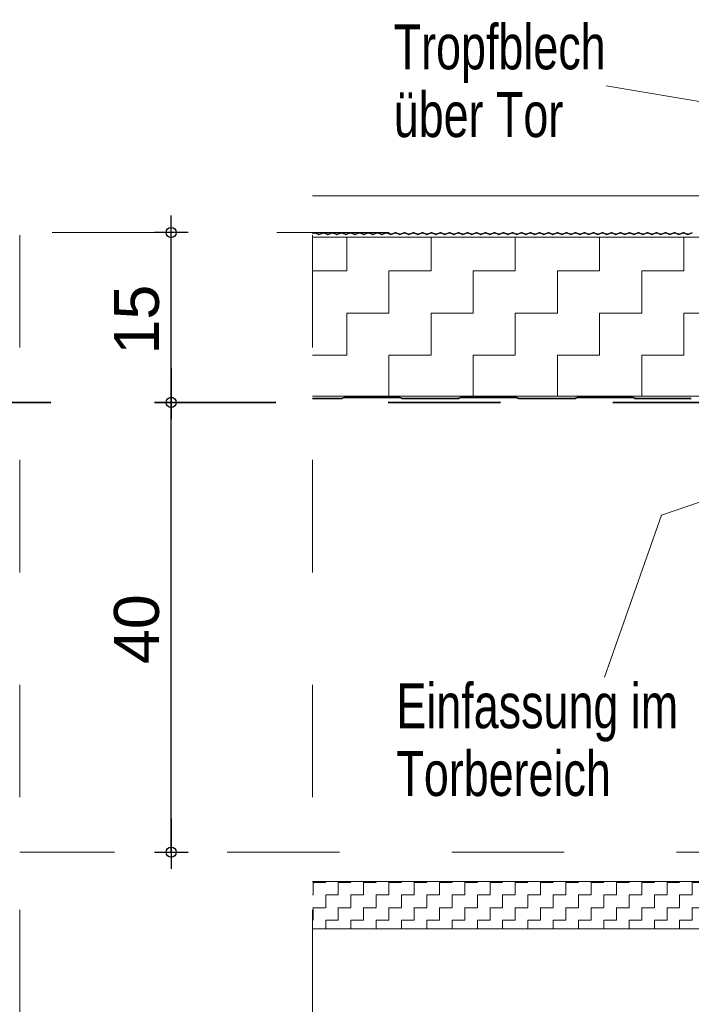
# Model space of a CAD drawing. Header units: metres. Extents: x 1316.5 to 1415.3, y -94.1 to -52.
# Tile 501 of 656: x 1402.3 to 1402.9, y -71.5 to -70.6. Entities that reach past the tile are written whole.
import ezdxf

# ---------------------------------------------------------------- set-up
doc = ezdxf.new("R2010")
doc.units = ezdxf.units.M
doc.header["$PDMODE"] = 65
for name, pattern in [('AUSGEZOGEN', [0]), ('GETRENNT2_S10', [0.045, 0.02, -0.01, 0, -0.005, 0, -0.01]), ('PUNKT2_S9', [0.0015, 0, -0.0015]), ('STRICHLINIE2_S3', [0.055, 0.04, -0.015]), ('STRICHPUNKT2_S5', [0.1, 0.07, -0.01, 0.01, -0.01])]:
    doc.linetypes.add(name, pattern=pattern)
for name, color, linetype in [('XR$4$_40733', 7, 'Continuous'), ('XR$4$_42143', 7, 'Continuous'), ('XR$4$_42154', 7, 'Continuous')]:
    doc.layers.add(name, color=color, linetype=linetype)
for name, color, linetype, lineweight in [('XR$4$Achsen', 4, 'AUSGEZOGEN', 13), ('XR$4$Maßlinie 1_50', 7, 'AUSGEZOGEN', 25), ('XR$4$Muster', 4, 'AUSGEZOGEN', 13), ('XR$4$STANDARD_1', 7, 'AUSGEZOGEN', 25), ('XR$4$Text 1_100', 3, 'AUSGEZOGEN', 18), ('XR$4$Wand Mauerwerk nt', 7, 'AUSGEZOGEN', 25), ('XR$4$Wand Mauerwerk tr_1', 42, 'AUSGEZOGEN', 18)]:
    doc.layers.add(name, color=color, linetype=linetype, lineweight=lineweight)
doc.styles.add('ARIAL', font='arial.ttf')
doc.dimstyles.new('DIMSTYLE_4', dxfattribs={"dimtxt": 0.04, "dimasz": 0.03, "dimexe": 0, "dimexo": 1e-06, "dimgap": 0.02, "dimtad": 2, "dimdec": 1, "dimlfac": 100, "dimrnd": 0.5, "dimzin": 4, "dimdsep": 46, "dimtxsty": 'ARIAL', "dimblk1": 'ALL_ML_KREIS', "dimblk2": 'ALL_ML_KREIS', "dimsah": 1, "dimcen": 0, "dimse1": 1, "dimse2": 1, "dimclrd": 7, "dimclre": 7, "dimclrt": 7, "dimadec": 0, "dimazin": 0, "dimtfac": 1, "dimtdec": 0, "dimtix": 1, "dimtmove": 2, "dimatfit": 3, "dimfxl": 0, "dimtzin": 0, "dimlwd": 0, "dimlwe": 25, "dimarcsym": 0})

# ---------------------------------------------------------------- blocks, each defined once
blk = doc.blocks.new('ALL_ML_KREIS')
at = {"color": 0, "linetype": 'ByBlock', "lineweight": -2}
for p, q in [((0, -0.5), (0, 0.5)), ((-1, 0), (0.5, 0))]:
    blk.add_line(p, q, dxfattribs=at)
blk.add_circle((0, 0), 0.15, dxfattribs=at)
blk = doc.blocks.new('*D475')
at = {"layer": 'DEFPOINTS', "color": 7, "linetype": 'AUSGEZOGEN', "lineweight": 25, "transparency": 33554687}
for p in [(1402.6018, -70.95437), (1402.45633, -71.35437), (1402.59998, -71.35437)]:
    blk.add_point(p, dxfattribs=at)
at = {"layer": 'XR$4$Maßlinie 1_50', "color": 7, "linetype": 'AUSGEZOGEN', "lineweight": -2, "transparency": 33554687}
blk.add_line((1402.45633, -71.35437), (1402.45633, -70.95437), dxfattribs=at)
at = {"layer": 'XR$4$Maßlinie 1_50', "color": 7, "linetype": 'AUSGEZOGEN', "lineweight": 25, "transparency": 33554687, "xscale": 0.03, "yscale": 0.03, "zscale": 0.03}
for p, rotation in [((1402.45633, -70.95437), 90), ((1402.45633, -71.35437), 270)]:
    blk.add_blockref('ALL_ML_KREIS', p, dxfattribs=dict(at, rotation=rotation))
at = {"layer": 'XR$4$Maßlinie 1_50', "color": 7, "linetype": 'AUSGEZOGEN', "lineweight": 25, "transparency": 33554687, "insert": (1402.42565, -71.15611), "char_height": 0.04, "width": 0.16, "attachment_point": 5, "rotation": 90, "style": 'ARIAL'}
blk.add_mtext('\\A1;{\\A1;{40\\H0.026400;\\S^ ;}}', dxfattribs=at)
blk = doc.blocks.new('*D476')
at = {"layer": 'DEFPOINTS', "color": 7, "linetype": 'AUSGEZOGEN', "lineweight": 25, "transparency": 33554687}
for p in [(1402.6018, -70.8033), (1402.45633, -70.95437), (1402.6018, -70.95437)]:
    blk.add_point(p, dxfattribs=at)
at = {"layer": 'XR$4$Maßlinie 1_50', "color": 7, "linetype": 'AUSGEZOGEN', "lineweight": -2, "transparency": 33554687}
blk.add_line((1402.45633, -70.95437), (1402.45633, -70.8033), dxfattribs=at)
at = {"layer": 'XR$4$Maßlinie 1_50', "color": 7, "linetype": 'AUSGEZOGEN', "lineweight": 25, "transparency": 33554687, "xscale": 0.03, "yscale": 0.03, "zscale": 0.03}
for p, rotation in [((1402.45633, -70.8033), 90), ((1402.45633, -70.95437), 270)]:
    blk.add_blockref('ALL_ML_KREIS', p, dxfattribs=dict(at, rotation=rotation))
at = {"layer": 'XR$4$Maßlinie 1_50', "color": 7, "linetype": 'AUSGEZOGEN', "lineweight": 25, "transparency": 33554687, "insert": (1402.42565, -70.88079), "char_height": 0.04, "width": 0.16, "attachment_point": 5, "rotation": 90, "style": 'ARIAL'}
blk.add_mtext('\\A1;{\\A1;{15\\H0.026400;\\S^ ;}}', dxfattribs=at)

msp = doc.modelspace()

# ---------------------------------------------------------------- hatches: boundary and pattern name
at = {"layer": 'XR$4$Muster', "linetype": 'AUSGEZOGEN', "lineweight": 13, "transparency": 33554687}
h = msp.add_hatch(dxfattribs=at)
h.set_pattern_fill('MUSTER', color=4, scale=0.0375, angle=90, style=0, pattern_type=2)
h.set_pattern_definition([(90, (-0.075, 0.075), (-0.0375, 0.0375), [0.0375, -0.0375]), (180, (-0.075, 0.075), (-0.0375, -0.0375), [0.0375, -0.0375])])
h.paths.add_polyline_path([(1403.08348, -70.80752), (1402.58199, -70.80752), (1402.58199, -70.94893), (1403.08348, -70.94893)], flags=0)
h = msp.add_hatch(dxfattribs=at)
h.set_pattern_fill('MUSTER', color=4, scale=0.01125, angle=90, style=0, pattern_type=2)
h.set_pattern_definition([(90, (-0.0225, 0.0225), (-0.01125, 0.01125), [0.01125, -0.01125]), (180, (-0.0225, 0.0225), (-0.01125, -0.01125), [0.01125, -0.01125])])
h.paths.add_polyline_path([(1403.07297, -71.4226), (1403.07297, -71.3806), (1402.58198, -71.3806), (1402.58198, -71.4226)], flags=0)

# ---------------------------------------------------------------- linework, layer by layer
at = {"layer": 'XR$4$_40733', "color": 2, "linetype": 'AUSGEZOGEN', "lineweight": 18, "transparency": 33554687}
for p, q in [((1402.58198, -71.3806), (1403.07297, -71.3806)), ((1403.07297, -71.4226), (1402.58198, -71.4226))]:
    msp.add_line(p, q, dxfattribs=at)
at = {"layer": 'XR$4$_42143', "color": 30, "linetype": 'AUSGEZOGEN', "lineweight": 13, "transparency": 33554687}
for p, q in [((1402.58345, -70.80336), (1402.58199, -70.80389)), ((1402.58199, -70.80456), (1402.58367, -70.80395)), ((1402.58392, -70.80395), (1402.58724, -70.80516)), ((1402.58746, -70.80457), (1402.58414, -70.80336)), ((1402.59146, -70.80336), (1402.58814, -70.80457)), ((1402.58836, -70.80516), (1402.59168, -70.80395)), ((1402.59193, -70.80395), (1402.59525, -70.80516)), ((1402.59547, -70.80457), (1402.59215, -70.80336)), ((1402.59947, -70.80336), (1402.59615, -70.80457)), ((1402.59637, -70.80516), (1402.59969, -70.80395)), ((1402.59994, -70.80395), (1402.60326, -70.80516)), ((1402.60348, -70.80457), (1402.60016, -70.80336)), ((1402.60748, -70.80336), (1402.60416, -70.80457)), ((1402.60438, -70.80516), (1402.6077, -70.80395)), ((1402.60795, -70.80395), (1402.61127, -70.80516)), ((1402.61149, -70.80457), (1402.60816, -70.80336)), ((1402.61549, -70.80336), (1402.61217, -70.80457)), ((1402.61238, -70.80516), (1402.6157, -70.80395)), ((1402.61596, -70.80395), (1402.61928, -70.80516)), ((1402.61949, -70.80457), (1402.61617, -70.80336)), ((1402.6235, -70.80336), (1402.62018, -70.80457)), ((1402.62039, -70.80516), (1402.62371, -70.80395)), ((1402.62397, -70.80395), (1402.62729, -70.80516)), ((1402.6275, -70.80457), (1402.62418, -70.80336)), ((1402.63151, -70.80336), (1402.62819, -70.80457)), ((1402.6284, -70.80516), (1402.63172, -70.80395)), ((1402.63198, -70.80395), (1402.6353, -70.80516)), ((1402.63551, -70.80457), (1402.63219, -70.80336)), ((1402.63952, -70.80336), (1402.63619, -70.80457)), ((1402.63641, -70.80516), (1402.63973, -70.80395)), ((1402.63998, -70.80395), (1402.6433, -70.80516)), ((1402.64352, -70.80457), (1402.6402, -70.80336)), ((1402.64752, -70.80336), (1402.6442, -70.80457)), ((1402.64442, -70.80516), (1402.64774, -70.80395)), ((1402.64799, -70.80395), (1402.65131, -70.80516)), ((1402.65153, -70.80457), (1402.64821, -70.80336)), ((1402.65553, -70.80336), (1402.65221, -70.80457)), ((1402.65243, -70.80516), (1402.65575, -70.80395)), ((1402.656, -70.80395), (1402.65932, -70.80516)), ((1402.65954, -70.80457), (1402.65622, -70.80336)), ((1402.66354, -70.80336), (1402.66022, -70.80457)), ((1402.66044, -70.80516), (1402.66376, -70.80395)), ((1402.66401, -70.80395), (1402.66733, -70.80516)), ((1402.66755, -70.80457), (1402.66422, -70.80336)), ((1402.67155, -70.80336), (1402.66823, -70.80457)), ((1402.66844, -70.80516), (1402.67177, -70.80395)), ((1402.67202, -70.80395), (1402.67534, -70.80516)), ((1402.67555, -70.80457), (1402.67223, -70.80336)), ((1402.67956, -70.80336), (1402.67624, -70.80457)), ((1402.67645, -70.80516), (1402.67977, -70.80395)), ((1402.68003, -70.80395), (1402.68335, -70.80516)), ((1402.68356, -70.80457), (1402.68024, -70.80336)), ((1402.68757, -70.80336), (1402.68425, -70.80457)), ((1402.68446, -70.80516), (1402.68778, -70.80395)), ((1402.68804, -70.80395), (1402.69136, -70.80516)), ((1402.69157, -70.80457), (1402.68825, -70.80336)), ((1402.69558, -70.80336), (1402.69225, -70.80457)), ((1402.69247, -70.80516), (1402.69579, -70.80395)), ((1402.69604, -70.80395), (1402.69936, -70.80516)), ((1402.69958, -70.80457), (1402.69626, -70.80336)), ((1402.70358, -70.80336), (1402.70026, -70.80457)), ((1402.70048, -70.80516), (1402.7038, -70.80395)), ((1402.70405, -70.80395), (1402.70737, -70.80516)), ((1402.70759, -70.80457), (1402.70427, -70.80336)), ((1402.71159, -70.80336), (1402.70827, -70.80457)), ((1402.70849, -70.80516), (1402.71181, -70.80395)), ((1402.71206, -70.80395), (1402.71538, -70.80516)), ((1402.7156, -70.80457), (1402.71228, -70.80336)), ((1402.7196, -70.80336), (1402.71628, -70.80457)), ((1402.7165, -70.80516), (1402.71982, -70.80395)), ((1402.72007, -70.80395), (1402.72339, -70.80516)), ((1402.72361, -70.80457), (1402.72029, -70.80336)), ((1402.72761, -70.80336), (1402.72429, -70.80457)), ((1402.7245, -70.80516), (1402.72783, -70.80395)), ((1402.72808, -70.80395), (1402.7314, -70.80516)), ((1402.73161, -70.80457), (1402.72829, -70.80336)), ((1402.73562, -70.80336), (1402.7323, -70.80457)), ((1402.73251, -70.80516), (1402.73583, -70.80395)), ((1402.73609, -70.80395), (1402.73941, -70.80516)), ((1402.73962, -70.80457), (1402.7363, -70.80336)), ((1402.74363, -70.80336), (1402.74031, -70.80457)), ((1402.74052, -70.80516), (1402.74384, -70.80395)), ((1402.7441, -70.80395), (1402.74742, -70.80516)), ((1402.74763, -70.80457), (1402.74431, -70.80336)), ((1402.75164, -70.80336), (1402.74832, -70.80457)), ((1402.74853, -70.80516), (1402.75185, -70.80395)), ((1402.7521, -70.80395), (1402.75543, -70.80516)), ((1402.75564, -70.80457), (1402.75232, -70.80336)), ((1402.75965, -70.80336), (1402.75632, -70.80457)), ((1402.75654, -70.80516), (1402.75986, -70.80395)), ((1402.76011, -70.80395), (1402.76343, -70.80516)), ((1402.76365, -70.80457), (1402.76033, -70.80336)), ((1402.76765, -70.80336), (1402.76433, -70.80457)), ((1402.76455, -70.80516), (1402.76787, -70.80395)), ((1402.76812, -70.80395), (1402.77144, -70.80516)), ((1402.77166, -70.80457), (1402.76834, -70.80336)), ((1402.77566, -70.80336), (1402.77234, -70.80457)), ((1402.77256, -70.80516), (1402.77588, -70.80395)), ((1402.77613, -70.80395), (1402.77945, -70.80516)), ((1402.77967, -70.80457), (1402.77635, -70.80336)), ((1402.78367, -70.80336), (1402.78035, -70.80457)), ((1402.78057, -70.80516), (1402.78389, -70.80395)), ((1402.78414, -70.80395), (1402.78746, -70.80516)), ((1402.78768, -70.80457), (1402.78435, -70.80336)), ((1402.79168, -70.80336), (1402.78836, -70.80457)), ((1402.78857, -70.80516), (1402.7919, -70.80395)), ((1402.79215, -70.80395), (1402.79547, -70.80516)), ((1402.79568, -70.80457), (1402.79236, -70.80336)), ((1402.79969, -70.80336), (1402.79637, -70.80457)), ((1402.79658, -70.80516), (1402.7999, -70.80395)), ((1402.80016, -70.80395), (1402.80348, -70.80516)), ((1402.80369, -70.80457), (1402.80037, -70.80336)), ((1402.8077, -70.80336), (1402.80438, -70.80457)), ((1402.80459, -70.80516), (1402.80791, -70.80395)), ((1402.80817, -70.80395), (1402.81149, -70.80516)), ((1402.8117, -70.80457), (1402.80838, -70.80336)), ((1402.81571, -70.80336), (1402.81238, -70.80457)), ((1402.8126, -70.80516), (1402.81592, -70.80395)), ((1402.81617, -70.80395), (1402.81949, -70.80516)), ((1402.81971, -70.80457), (1402.81639, -70.80336)), ((1402.82371, -70.80336), (1402.82039, -70.80457)), ((1402.82061, -70.80516), (1402.82393, -70.80395)), ((1402.82418, -70.80395), (1402.8275, -70.80516)), ((1402.82772, -70.80457), (1402.8244, -70.80336)), ((1402.83172, -70.80336), (1402.8284, -70.80457)), ((1402.82862, -70.80516), (1402.83194, -70.80395)), ((1402.83219, -70.80395), (1402.83551, -70.80516)), ((1402.83573, -70.80457), (1402.83241, -70.80336)), ((1402.83973, -70.80336), (1402.83641, -70.80457)), ((1402.83663, -70.80516), (1402.83995, -70.80395)), ((1402.8402, -70.80395), (1402.84352, -70.80516)), ((1402.84374, -70.80457), (1402.84042, -70.80336)), ((1402.84774, -70.80336), (1402.84442, -70.80457)), ((1402.84463, -70.80516), (1402.84796, -70.80395)), ((1402.84821, -70.80395), (1402.85153, -70.80516)), ((1402.85174, -70.80457), (1402.84842, -70.80336)), ((1402.85575, -70.80336), (1402.85243, -70.80457)), ((1402.85264, -70.80516), (1402.85596, -70.80395)), ((1402.85622, -70.80395), (1402.85954, -70.80516)), ((1402.85975, -70.80457), (1402.85643, -70.80336)), ((1402.86376, -70.80336), (1402.86044, -70.80457)), ((1402.86065, -70.80516), (1402.86397, -70.80395)), ((1402.86423, -70.80395), (1402.86755, -70.80516)), ((1402.86776, -70.80457), (1402.86444, -70.80336)), ((1402.87177, -70.80336), (1402.86845, -70.80457)), ((1402.86866, -70.80516), (1402.87198, -70.80395)), ((1402.87223, -70.80395), (1402.87556, -70.80516)), ((1402.87577, -70.80457), (1402.87245, -70.80336)), ((1402.87978, -70.80336), (1402.87645, -70.80457)), ((1402.87667, -70.80516), (1402.87999, -70.80395)), ((1402.88024, -70.80395), (1402.88356, -70.80516)), ((1402.88378, -70.80457), (1402.88046, -70.80336)), ((1402.88778, -70.80336), (1402.88446, -70.80457)), ((1402.88468, -70.80516), (1402.888, -70.80395)), ((1402.88825, -70.80395), (1402.89157, -70.80516)), ((1402.89179, -70.80457), (1402.88847, -70.80336)), ((1402.89579, -70.80336), (1402.89247, -70.80457)), ((1402.89269, -70.80516), (1402.89601, -70.80395)), ((1402.89626, -70.80395), (1402.89958, -70.80516)), ((1402.8998, -70.80457), (1402.89648, -70.80336)), ((1402.9038, -70.80336), (1402.90048, -70.80457)), ((1402.9007, -70.80516), (1402.90402, -70.80395)), ((1402.90427, -70.80395), (1402.90759, -70.80516)), ((1402.90781, -70.80457), (1402.90448, -70.80336)), ((1402.91181, -70.80336), (1402.90849, -70.80457)), ((1402.9087, -70.80516), (1402.91202, -70.80395)), ((1402.91228, -70.80395), (1402.9156, -70.80516)), ((1402.91581, -70.80457), (1402.91249, -70.80336)), ((1402.91982, -70.80336), (1402.9165, -70.80457)), ((1402.91671, -70.80516), (1402.92003, -70.80395)), ((1402.60786, -70.95075), (1402.58199, -70.95075)), ((1402.58199, -70.9513), (1402.60786, -70.9513)), ((1402.60871, -70.95034), (1402.6086, -70.95044)), ((1402.60899, -70.95083), (1402.60909, -70.95073)), ((1402.6598, -70.94975), (1402.61012, -70.94975)), ((1402.61012, -70.9503), (1402.6598, -70.9503)), ((1402.66083, -70.95073), (1402.66093, -70.95083)), ((1402.66132, -70.95044), (1402.66122, -70.95034)), ((1402.71162, -70.95075), (1402.66206, -70.95075)), ((1402.66206, -70.9513), (1402.71162, -70.9513)), ((1402.71247, -70.95034), (1402.71236, -70.95044)), ((1402.71275, -70.95083), (1402.71286, -70.95073)), ((1402.76357, -70.94975), (1402.71389, -70.94975)), ((1402.71389, -70.9503), (1402.76357, -70.9503)), ((1402.76459, -70.95073), (1402.7647, -70.95083)), ((1402.76459, -70.95073), (1402.7647, -70.95083)), ((1402.76509, -70.95044), (1402.76498, -70.95034)), ((1402.76509, -70.95044), (1402.76498, -70.95034)), ((1402.81539, -70.95075), (1402.76583, -70.95075)), ((1402.76583, -70.9513), (1402.81539, -70.9513)), ((1402.81624, -70.95034), (1402.81613, -70.95044)), ((1402.81652, -70.95083), (1402.81662, -70.95073)), ((1402.86733, -70.94975), (1402.81765, -70.94975)), ((1402.81765, -70.9503), (1402.86733, -70.9503)), ((1402.86836, -70.95073), (1402.86846, -70.95083)), ((1402.86885, -70.95044), (1402.86875, -70.95034)), ((1402.91915, -70.95075), (1402.86959, -70.95075)), ((1402.86959, -70.9513), (1402.91915, -70.9513))]:
    msp.add_line(p, q, dxfattribs=at)
for centre, radius, start, end in [((1402.5838, -70.8043), 0.001, 70.01888, 109.9791), ((1402.5838, -70.8043), 0.00037, 70.01888, 109.9791), ((1402.5878, -70.80363), 0.00163, 250.01888, 289.9791), ((1402.5878, -70.80363), 0.001, 250.01888, 289.9791), ((1402.59181, -70.8043), 0.001, 70.01888, 109.9791), ((1402.59181, -70.8043), 0.00037, 70.01888, 109.9791), ((1402.59581, -70.80363), 0.00163, 250.01888, 289.9791), ((1402.59581, -70.80363), 0.001, 250.01888, 289.9791), ((1402.59981, -70.8043), 0.001, 70.01888, 109.9791), ((1402.59981, -70.8043), 0.00037, 70.01888, 109.9791), ((1402.60382, -70.80363), 0.00163, 250.01888, 289.9791), ((1402.60382, -70.80363), 0.001, 250.01888, 289.9791), ((1402.60782, -70.8043), 0.001, 70.01888, 109.9791), ((1402.60782, -70.8043), 0.00037, 70.01888, 109.9791), ((1402.61183, -70.80363), 0.00163, 250.01888, 289.9791), ((1402.61183, -70.80363), 0.001, 250.01888, 289.9791), ((1402.61583, -70.8043), 0.001, 70.01888, 109.9791), ((1402.61583, -70.8043), 0.00037, 70.01888, 109.9791), ((1402.61984, -70.80363), 0.00163, 250.01888, 289.9791), ((1402.61984, -70.80363), 0.001, 250.01888, 289.9791), ((1402.62384, -70.8043), 0.001, 70.01888, 109.9791), ((1402.62384, -70.8043), 0.00037, 70.01888, 109.9791), ((1402.62784, -70.80363), 0.00163, 250.01888, 289.9791), ((1402.62784, -70.80363), 0.001, 250.01888, 289.9791), ((1402.63185, -70.8043), 0.001, 70.01888, 109.9791), ((1402.63185, -70.8043), 0.00037, 70.01888, 109.9791), ((1402.63585, -70.80363), 0.00163, 250.01888, 289.9791), ((1402.63585, -70.80363), 0.001, 250.01888, 289.9791), ((1402.63986, -70.8043), 0.001, 70.01888, 109.9791), ((1402.63986, -70.8043), 0.00037, 70.01888, 109.9791), ((1402.64386, -70.80363), 0.00163, 250.01888, 289.9791), ((1402.64386, -70.80363), 0.001, 250.01888, 289.9791), ((1402.64787, -70.8043), 0.001, 70.01888, 109.9791), ((1402.64787, -70.8043), 0.00037, 70.01888, 109.9791), ((1402.65187, -70.80363), 0.00163, 250.01888, 289.9791), ((1402.65187, -70.80363), 0.001, 250.01888, 289.9791), ((1402.65587, -70.8043), 0.001, 70.01888, 109.9791), ((1402.65587, -70.8043), 0.00037, 70.01888, 109.9791), ((1402.65988, -70.80363), 0.00163, 250.01888, 289.9791), ((1402.65988, -70.80363), 0.001, 250.01888, 289.9791), ((1402.66388, -70.8043), 0.001, 70.01888, 109.9791), ((1402.66388, -70.8043), 0.00037, 70.01888, 109.9791), ((1402.66789, -70.80363), 0.00163, 250.01888, 289.9791), ((1402.66789, -70.80363), 0.001, 250.01888, 289.9791), ((1402.67189, -70.8043), 0.001, 70.01888, 109.9791), ((1402.67189, -70.8043), 0.00037, 70.01888, 109.9791), ((1402.6759, -70.80363), 0.00163, 250.01888, 289.9791), ((1402.6759, -70.80363), 0.001, 250.01888, 289.9791), ((1402.6799, -70.8043), 0.001, 70.01888, 109.9791), ((1402.6799, -70.8043), 0.00037, 70.01888, 109.9791), ((1402.6839, -70.80363), 0.00163, 250.01888, 289.9791), ((1402.6839, -70.80363), 0.001, 250.01888, 289.9791), ((1402.68791, -70.8043), 0.001, 70.01888, 109.9791), ((1402.68791, -70.8043), 0.00037, 70.01888, 109.9791), ((1402.69191, -70.80363), 0.00163, 250.01888, 289.9791), ((1402.69191, -70.80363), 0.001, 250.01888, 289.9791), ((1402.69592, -70.8043), 0.001, 70.01888, 109.9791), ((1402.69592, -70.8043), 0.00037, 70.01888, 109.9791), ((1402.69992, -70.80363), 0.00163, 250.01888, 289.9791), ((1402.69992, -70.80363), 0.001, 250.01888, 289.9791), ((1402.70393, -70.8043), 0.001, 70.01888, 109.9791), ((1402.70393, -70.8043), 0.00037, 70.01888, 109.9791), ((1402.70793, -70.80363), 0.00163, 250.01888, 289.9791), ((1402.70793, -70.80363), 0.001, 250.01888, 289.9791), ((1402.71194, -70.8043), 0.001, 70.01888, 109.9791), ((1402.71194, -70.8043), 0.00037, 70.01888, 109.9791), ((1402.71594, -70.80363), 0.00163, 250.01888, 289.9791), ((1402.71594, -70.80363), 0.001, 250.01888, 289.9791), ((1402.71994, -70.8043), 0.001, 70.01888, 109.9791), ((1402.71994, -70.8043), 0.00037, 70.01888, 109.9791), ((1402.72395, -70.80363), 0.00163, 250.01888, 289.9791), ((1402.72395, -70.80363), 0.001, 250.01888, 289.9791), ((1402.72795, -70.8043), 0.001, 70.01888, 109.9791), ((1402.72795, -70.8043), 0.00037, 70.01888, 109.9791), ((1402.73196, -70.80363), 0.00163, 250.01888, 289.9791), ((1402.73196, -70.80363), 0.001, 250.01888, 289.9791), ((1402.73596, -70.8043), 0.001, 70.01888, 109.9791), ((1402.73596, -70.8043), 0.00037, 70.01888, 109.9791), ((1402.73997, -70.80363), 0.00163, 250.01888, 289.9791), ((1402.73997, -70.80363), 0.001, 250.01888, 289.9791), ((1402.74397, -70.8043), 0.001, 70.01888, 109.9791), ((1402.74397, -70.8043), 0.00037, 70.01888, 109.9791), ((1402.74797, -70.80363), 0.00163, 250.01888, 289.9791), ((1402.74797, -70.80363), 0.001, 250.01888, 289.9791), ((1402.75198, -70.8043), 0.001, 70.01888, 109.9791), ((1402.75198, -70.8043), 0.00037, 70.01888, 109.9791), ((1402.75598, -70.80363), 0.00163, 250.01888, 289.9791), ((1402.75598, -70.80363), 0.001, 250.01888, 289.9791), ((1402.75999, -70.8043), 0.001, 70.01888, 109.9791), ((1402.75999, -70.8043), 0.00037, 70.01888, 109.9791), ((1402.76399, -70.80363), 0.00163, 250.01888, 289.9791), ((1402.76399, -70.80363), 0.001, 250.01888, 289.9791), ((1402.768, -70.8043), 0.001, 70.01888, 109.9791), ((1402.768, -70.8043), 0.00037, 70.01888, 109.9791), ((1402.772, -70.80363), 0.00163, 250.01888, 289.9791), ((1402.772, -70.80363), 0.001, 250.01888, 289.9791), ((1402.776, -70.8043), 0.001, 70.01888, 109.9791), ((1402.776, -70.8043), 0.00037, 70.01888, 109.9791), ((1402.78001, -70.80363), 0.00163, 250.01888, 289.9791), ((1402.78001, -70.80363), 0.001, 250.01888, 289.9791), ((1402.78401, -70.8043), 0.001, 70.01888, 109.9791), ((1402.78401, -70.8043), 0.00037, 70.01888, 109.9791), ((1402.78802, -70.80363), 0.00163, 250.01888, 289.9791), ((1402.78802, -70.80363), 0.001, 250.01888, 289.9791), ((1402.79202, -70.8043), 0.001, 70.01888, 109.9791), ((1402.79202, -70.8043), 0.00037, 70.01888, 109.9791), ((1402.79603, -70.80363), 0.00163, 250.01888, 289.9791), ((1402.79603, -70.80363), 0.001, 250.01888, 289.9791), ((1402.80003, -70.8043), 0.001, 70.01888, 109.9791), ((1402.80003, -70.8043), 0.00037, 70.01888, 109.9791), ((1402.80403, -70.80363), 0.00163, 250.01888, 289.9791), ((1402.80403, -70.80363), 0.001, 250.01888, 289.9791), ((1402.80804, -70.8043), 0.001, 70.01888, 109.9791), ((1402.80804, -70.8043), 0.00037, 70.01888, 109.9791), ((1402.81204, -70.80363), 0.00163, 250.01888, 289.9791), ((1402.81204, -70.80363), 0.001, 250.01888, 289.9791), ((1402.81605, -70.8043), 0.001, 70.01888, 109.9791), ((1402.81605, -70.8043), 0.00037, 70.01888, 109.9791), ((1402.82005, -70.80363), 0.00163, 250.01888, 289.9791), ((1402.82005, -70.80363), 0.001, 250.01888, 289.9791), ((1402.82406, -70.8043), 0.001, 70.01888, 109.9791), ((1402.82406, -70.8043), 0.00037, 70.01888, 109.9791), ((1402.82806, -70.80363), 0.00163, 250.01888, 289.9791), ((1402.82806, -70.80363), 0.001, 250.01888, 289.9791), ((1402.83206, -70.8043), 0.001, 70.01888, 109.9791), ((1402.83206, -70.8043), 0.00037, 70.01888, 109.9791), ((1402.83607, -70.80363), 0.00163, 250.01888, 289.9791), ((1402.83607, -70.80363), 0.001, 250.01888, 289.9791), ((1402.84007, -70.8043), 0.001, 70.01888, 109.9791), ((1402.84007, -70.8043), 0.00037, 70.01888, 109.9791), ((1402.84408, -70.80363), 0.00163, 250.01888, 289.9791), ((1402.84408, -70.80363), 0.001, 250.01888, 289.9791), ((1402.84808, -70.8043), 0.001, 70.01888, 109.9791), ((1402.84808, -70.8043), 0.00037, 70.01888, 109.9791), ((1402.85209, -70.80363), 0.00163, 250.01888, 289.9791), ((1402.85209, -70.80363), 0.001, 250.01888, 289.9791), ((1402.85609, -70.8043), 0.001, 70.01888, 109.9791), ((1402.85609, -70.8043), 0.00037, 70.01888, 109.9791), ((1402.86009, -70.80363), 0.00163, 250.01888, 289.9791), ((1402.86009, -70.80363), 0.001, 250.01888, 289.9791), ((1402.8641, -70.8043), 0.001, 70.01888, 109.9791), ((1402.8641, -70.8043), 0.00037, 70.01888, 109.9791), ((1402.8681, -70.80363), 0.00163, 250.01888, 289.9791), ((1402.8681, -70.80363), 0.001, 250.01888, 289.9791), ((1402.87211, -70.8043), 0.001, 70.01888, 109.9791), ((1402.87211, -70.8043), 0.00037, 70.01888, 109.9791), ((1402.87611, -70.80363), 0.00163, 250.01888, 289.9791), ((1402.87611, -70.80363), 0.001, 250.01888, 289.9791), ((1402.88012, -70.8043), 0.001, 70.01888, 109.9791), ((1402.88012, -70.8043), 0.00037, 70.01888, 109.9791), ((1402.88412, -70.80363), 0.00163, 250.01888, 289.9791), ((1402.88412, -70.80363), 0.001, 250.01888, 289.9791), ((1402.88813, -70.8043), 0.001, 70.01888, 109.9791), ((1402.88813, -70.8043), 0.00037, 70.01888, 109.9791), ((1402.89213, -70.80363), 0.00163, 250.01888, 289.9791), ((1402.89213, -70.80363), 0.001, 250.01888, 289.9791), ((1402.89613, -70.8043), 0.001, 70.01888, 109.9791), ((1402.89613, -70.8043), 0.00037, 70.01888, 109.9791), ((1402.90014, -70.80363), 0.00163, 250.01888, 289.9791), ((1402.90014, -70.80363), 0.001, 250.01888, 289.9791), ((1402.90414, -70.8043), 0.001, 70.01888, 109.9791), ((1402.90414, -70.8043), 0.00037, 70.01888, 109.9791), ((1402.90815, -70.80363), 0.00163, 250.01888, 289.9791), ((1402.90815, -70.80363), 0.001, 250.01888, 289.9791), ((1402.91215, -70.8043), 0.001, 70.01888, 109.9791), ((1402.91215, -70.8043), 0.00037, 70.01888, 109.9791), ((1402.91616, -70.80363), 0.00163, 250.01888, 289.9791), ((1402.91616, -70.80363), 0.001, 250.01888, 289.9791), ((1402.60786, -70.9497), 0.00105, 270, 315), ((1402.60786, -70.9497), 0.0016, 270, 315), ((1402.61012, -70.95175), 0.002, 90, 135), ((1402.61012, -70.95175), 0.00145, 90, 135), ((1402.6598, -70.95175), 0.002, 45, 90), ((1402.6598, -70.95175), 0.00145, 45, 90), ((1402.66206, -70.9497), 0.0016, 225, 270), ((1402.66206, -70.9497), 0.00105, 225, 270), ((1402.71162, -70.9497), 0.00105, 270, 315), ((1402.71162, -70.9497), 0.0016, 270, 315), ((1402.71389, -70.95175), 0.002, 90, 135), ((1402.71389, -70.95175), 0.00145, 90, 135), ((1402.76357, -70.95175), 0.002, 45, 90), ((1402.76357, -70.95175), 0.002, 45, 90), ((1402.76357, -70.95175), 0.00145, 45, 90), ((1402.76583, -70.9497), 0.0016, 225, 270), ((1402.76583, -70.9497), 0.00105, 225, 270), ((1402.76583, -70.9497), 0.00105, 225, 270), ((1402.81539, -70.9497), 0.00105, 270, 315), ((1402.81539, -70.9497), 0.0016, 270, 315), ((1402.81765, -70.95175), 0.002, 90, 135), ((1402.81765, -70.95175), 0.00145, 90, 135), ((1402.86733, -70.95175), 0.002, 45, 90), ((1402.86733, -70.95175), 0.00145, 45, 90), ((1402.86959, -70.9497), 0.0016, 225, 270), ((1402.86959, -70.9497), 0.00105, 225, 270)]:
    msp.add_arc(centre, radius, start, end, dxfattribs=at)
at = {"layer": 'XR$4$_42154', "color": 7, "linetype": 'STRICHLINIE2_S3', "lineweight": 13, "transparency": 33554687}
for p, q in [((1402.32146, -71.5056), (1402.32147, -70.74655)), ((1402.58198, -71.5056), (1402.58199, -70.74655))]:
    msp.add_line(p, q, dxfattribs=at)
at = {"layer": 'XR$4$_42154', "color": 51, "linetype": 'AUSGEZOGEN', "lineweight": 13, "transparency": 33554687}
for p, q in [((1402.58367, -70.80395), (1402.58199, -70.80456)), ((1402.58724, -70.80516), (1402.58392, -70.80395)), ((1402.59168, -70.80395), (1402.58836, -70.80516)), ((1402.59525, -70.80516), (1402.59193, -70.80395)), ((1402.59969, -70.80395), (1402.59637, -70.80516)), ((1402.60326, -70.80516), (1402.59994, -70.80395)), ((1402.6077, -70.80395), (1402.60438, -70.80516)), ((1402.61127, -70.80516), (1402.60795, -70.80395)), ((1402.6157, -70.80395), (1402.61238, -70.80516)), ((1402.61928, -70.80516), (1402.61596, -70.80395)), ((1402.62371, -70.80395), (1402.62039, -70.80516)), ((1402.62729, -70.80516), (1402.62397, -70.80395)), ((1402.63172, -70.80395), (1402.6284, -70.80516)), ((1402.6353, -70.80516), (1402.63198, -70.80395)), ((1402.63973, -70.80395), (1402.63641, -70.80516)), ((1402.6433, -70.80516), (1402.63998, -70.80395)), ((1402.64774, -70.80395), (1402.64442, -70.80516)), ((1402.65131, -70.80516), (1402.64799, -70.80395)), ((1402.65575, -70.80395), (1402.65243, -70.80516)), ((1402.65932, -70.80516), (1402.656, -70.80395)), ((1402.66376, -70.80395), (1402.66044, -70.80516)), ((1402.66733, -70.80516), (1402.66401, -70.80395)), ((1402.67177, -70.80395), (1402.66844, -70.80516)), ((1402.67534, -70.80516), (1402.67202, -70.80395)), ((1402.67977, -70.80395), (1402.67645, -70.80516)), ((1402.68335, -70.80516), (1402.68003, -70.80395)), ((1402.68778, -70.80395), (1402.68446, -70.80516)), ((1402.69136, -70.80516), (1402.68804, -70.80395)), ((1402.69579, -70.80395), (1402.69247, -70.80516)), ((1402.69936, -70.80516), (1402.69604, -70.80395)), ((1402.7038, -70.80395), (1402.70048, -70.80516)), ((1402.70737, -70.80516), (1402.70405, -70.80395)), ((1402.71181, -70.80395), (1402.70849, -70.80516)), ((1402.71538, -70.80516), (1402.71206, -70.80395)), ((1402.71982, -70.80395), (1402.7165, -70.80516)), ((1402.72339, -70.80516), (1402.72007, -70.80395)), ((1402.72783, -70.80395), (1402.7245, -70.80516)), ((1402.7314, -70.80516), (1402.72808, -70.80395)), ((1402.73583, -70.80395), (1402.73251, -70.80516)), ((1402.73941, -70.80516), (1402.73609, -70.80395)), ((1402.74384, -70.80395), (1402.74052, -70.80516)), ((1402.74742, -70.80516), (1402.7441, -70.80395)), ((1402.75185, -70.80395), (1402.74853, -70.80516)), ((1402.75543, -70.80516), (1402.7521, -70.80395)), ((1402.75986, -70.80395), (1402.75654, -70.80516)), ((1402.76343, -70.80516), (1402.76011, -70.80395)), ((1402.76787, -70.80395), (1402.76455, -70.80516)), ((1402.77144, -70.80516), (1402.76812, -70.80395)), ((1402.77588, -70.80395), (1402.77256, -70.80516)), ((1402.77945, -70.80516), (1402.77613, -70.80395)), ((1402.78389, -70.80395), (1402.78057, -70.80516)), ((1402.78746, -70.80516), (1402.78414, -70.80395)), ((1402.7919, -70.80395), (1402.78857, -70.80516)), ((1402.79547, -70.80516), (1402.79215, -70.80395)), ((1402.7999, -70.80395), (1402.79658, -70.80516)), ((1402.80348, -70.80516), (1402.80016, -70.80395)), ((1402.80791, -70.80395), (1402.80459, -70.80516)), ((1402.81149, -70.80516), (1402.80817, -70.80395)), ((1402.81592, -70.80395), (1402.8126, -70.80516)), ((1402.81949, -70.80516), (1402.81617, -70.80395)), ((1402.82393, -70.80395), (1402.82061, -70.80516)), ((1402.8275, -70.80516), (1402.82418, -70.80395)), ((1402.83194, -70.80395), (1402.82862, -70.80516)), ((1402.83551, -70.80516), (1402.83219, -70.80395)), ((1402.83995, -70.80395), (1402.83663, -70.80516)), ((1402.84352, -70.80516), (1402.8402, -70.80395)), ((1402.84796, -70.80395), (1402.84463, -70.80516)), ((1402.85153, -70.80516), (1402.84821, -70.80395)), ((1402.85596, -70.80395), (1402.85264, -70.80516)), ((1402.85954, -70.80516), (1402.85622, -70.80395)), ((1402.86397, -70.80395), (1402.86065, -70.80516)), ((1402.86755, -70.80516), (1402.86423, -70.80395)), ((1402.87198, -70.80395), (1402.86866, -70.80516)), ((1402.87556, -70.80516), (1402.87223, -70.80395)), ((1402.87999, -70.80395), (1402.87667, -70.80516)), ((1402.88356, -70.80516), (1402.88024, -70.80395)), ((1402.888, -70.80395), (1402.88468, -70.80516)), ((1402.89157, -70.80516), (1402.88825, -70.80395)), ((1402.89601, -70.80395), (1402.89269, -70.80516)), ((1402.89958, -70.80516), (1402.89626, -70.80395)), ((1402.90402, -70.80395), (1402.9007, -70.80516)), ((1402.90759, -70.80516), (1402.90427, -70.80395)), ((1402.91202, -70.80395), (1402.9087, -70.80516)), ((1402.9156, -70.80516), (1402.91228, -70.80395)), ((1402.92003, -70.80395), (1402.91671, -70.80516)), ((1402.58199, -70.95075), (1402.60786, -70.95075)), ((1402.6086, -70.95044), (1402.60871, -70.95034)), ((1402.61012, -70.94975), (1402.6598, -70.94975)), ((1402.66122, -70.95034), (1402.66132, -70.95044)), ((1402.66206, -70.95075), (1402.71162, -70.95075)), ((1402.71236, -70.95044), (1402.71247, -70.95034)), ((1402.71389, -70.94975), (1402.76357, -70.94975)), ((1402.76498, -70.95034), (1402.76509, -70.95044)), ((1402.76498, -70.95034), (1402.76509, -70.95044)), ((1402.76583, -70.95075), (1402.81539, -70.95075)), ((1402.81613, -70.95044), (1402.81624, -70.95034)), ((1402.81765, -70.94975), (1402.86733, -70.94975)), ((1402.86875, -70.95034), (1402.86885, -70.95044)), ((1402.86959, -70.95075), (1402.91915, -70.95075))]:
    msp.add_line(p, q, dxfattribs=at)
for centre, radius, start, end in [((1402.5838, -70.8043), 0.00037, 70.01888, 109.9791), ((1402.5878, -70.80363), 0.00163, 250.01888, 289.9791), ((1402.59181, -70.8043), 0.00037, 70.01888, 109.9791), ((1402.59581, -70.80363), 0.00163, 250.01888, 289.9791), ((1402.59981, -70.8043), 0.00037, 70.01888, 109.9791), ((1402.60382, -70.80363), 0.00163, 250.01888, 289.9791), ((1402.60782, -70.8043), 0.00037, 70.01888, 109.9791), ((1402.61183, -70.80363), 0.00163, 250.01888, 289.9791), ((1402.61583, -70.8043), 0.00037, 70.01888, 109.9791), ((1402.61984, -70.80363), 0.00163, 250.01888, 289.9791), ((1402.62384, -70.8043), 0.00037, 70.01888, 109.9791), ((1402.62784, -70.80363), 0.00163, 250.01888, 289.9791), ((1402.63185, -70.8043), 0.00037, 70.01888, 109.9791), ((1402.63585, -70.80363), 0.00163, 250.01888, 289.9791), ((1402.63986, -70.8043), 0.00037, 70.01888, 109.9791), ((1402.64386, -70.80363), 0.00163, 250.01888, 289.9791), ((1402.64787, -70.8043), 0.00037, 70.01888, 109.9791), ((1402.65187, -70.80363), 0.00163, 250.01888, 289.9791), ((1402.65587, -70.8043), 0.00037, 70.01888, 109.9791), ((1402.65988, -70.80363), 0.00163, 250.01888, 289.9791), ((1402.66388, -70.8043), 0.00037, 70.01888, 109.9791), ((1402.66789, -70.80363), 0.00163, 250.01888, 289.9791), ((1402.67189, -70.8043), 0.00037, 70.01888, 109.9791), ((1402.6759, -70.80363), 0.00163, 250.01888, 289.9791), ((1402.6799, -70.8043), 0.00037, 70.01888, 109.9791), ((1402.6839, -70.80363), 0.00163, 250.01888, 289.9791), ((1402.68791, -70.8043), 0.00037, 70.01888, 109.9791), ((1402.69191, -70.80363), 0.00163, 250.01888, 289.9791), ((1402.69592, -70.8043), 0.00037, 70.01888, 109.9791), ((1402.69992, -70.80363), 0.00163, 250.01888, 289.9791), ((1402.70393, -70.8043), 0.00037, 70.01888, 109.9791), ((1402.70793, -70.80363), 0.00163, 250.01888, 289.9791), ((1402.71194, -70.8043), 0.00037, 70.01888, 109.9791), ((1402.71594, -70.80363), 0.00163, 250.01888, 289.9791), ((1402.71994, -70.8043), 0.00037, 70.01888, 109.9791), ((1402.72395, -70.80363), 0.00163, 250.01888, 289.9791), ((1402.72795, -70.8043), 0.00037, 70.01888, 109.9791), ((1402.73196, -70.80363), 0.00163, 250.01888, 289.9791), ((1402.73596, -70.8043), 0.00037, 70.01888, 109.9791), ((1402.73997, -70.80363), 0.00163, 250.01888, 289.9791), ((1402.74397, -70.8043), 0.00037, 70.01888, 109.9791), ((1402.74797, -70.80363), 0.00163, 250.01888, 289.9791), ((1402.75198, -70.8043), 0.00037, 70.01888, 109.9791), ((1402.75598, -70.80363), 0.00163, 250.01888, 289.9791), ((1402.75999, -70.8043), 0.00037, 70.01888, 109.9791), ((1402.76399, -70.80363), 0.00163, 250.01888, 289.9791), ((1402.768, -70.8043), 0.00037, 70.01888, 109.9791), ((1402.772, -70.80363), 0.00163, 250.01888, 289.9791), ((1402.776, -70.8043), 0.00037, 70.01888, 109.9791), ((1402.78001, -70.80363), 0.00163, 250.01888, 289.9791), ((1402.78401, -70.8043), 0.00037, 70.01888, 109.9791), ((1402.78802, -70.80363), 0.00163, 250.01888, 289.9791), ((1402.79202, -70.8043), 0.00037, 70.01888, 109.9791), ((1402.79603, -70.80363), 0.00163, 250.01888, 289.9791), ((1402.80003, -70.8043), 0.00037, 70.01888, 109.9791), ((1402.80403, -70.80363), 0.00163, 250.01888, 289.9791), ((1402.80804, -70.8043), 0.00037, 70.01888, 109.9791), ((1402.81204, -70.80363), 0.00163, 250.01888, 289.9791), ((1402.81605, -70.8043), 0.00037, 70.01888, 109.9791), ((1402.82005, -70.80363), 0.00163, 250.01888, 289.9791), ((1402.82406, -70.8043), 0.00037, 70.01888, 109.9791), ((1402.82806, -70.80363), 0.00163, 250.01888, 289.9791), ((1402.83206, -70.8043), 0.00037, 70.01888, 109.9791), ((1402.83607, -70.80363), 0.00163, 250.01888, 289.9791), ((1402.84007, -70.8043), 0.00037, 70.01888, 109.9791), ((1402.84408, -70.80363), 0.00163, 250.01888, 289.9791), ((1402.84808, -70.8043), 0.00037, 70.01888, 109.9791), ((1402.85209, -70.80363), 0.00163, 250.01888, 289.9791), ((1402.85609, -70.8043), 0.00037, 70.01888, 109.9791), ((1402.86009, -70.80363), 0.00163, 250.01888, 289.9791), ((1402.8641, -70.8043), 0.00037, 70.01888, 109.9791), ((1402.8681, -70.80363), 0.00163, 250.01888, 289.9791), ((1402.87211, -70.8043), 0.00037, 70.01888, 109.9791), ((1402.87611, -70.80363), 0.00163, 250.01888, 289.9791), ((1402.88012, -70.8043), 0.00037, 70.01888, 109.9791), ((1402.88412, -70.80363), 0.00163, 250.01888, 289.9791), ((1402.88813, -70.8043), 0.00037, 70.01888, 109.9791), ((1402.89213, -70.80363), 0.00163, 250.01888, 289.9791), ((1402.89613, -70.8043), 0.00037, 70.01888, 109.9791), ((1402.90014, -70.80363), 0.00163, 250.01888, 289.9791), ((1402.90414, -70.8043), 0.00037, 70.01888, 109.9791), ((1402.90815, -70.80363), 0.00163, 250.01888, 289.9791), ((1402.91215, -70.8043), 0.00037, 70.01888, 109.9791), ((1402.91616, -70.80363), 0.00163, 250.01888, 289.9791), ((1402.60786, -70.9497), 0.00105, 270, 315), ((1402.61012, -70.95175), 0.002, 90, 135), ((1402.6598, -70.95175), 0.002, 45, 90), ((1402.66206, -70.9497), 0.00105, 225, 270), ((1402.71162, -70.9497), 0.00105, 270, 315), ((1402.71389, -70.95175), 0.002, 90, 135), ((1402.76357, -70.95175), 0.002, 45, 90), ((1402.76583, -70.9497), 0.00105, 225, 270), ((1402.81539, -70.9497), 0.00105, 270, 315), ((1402.81765, -70.95175), 0.002, 90, 135), ((1402.86733, -70.95175), 0.002, 45, 90), ((1402.86959, -70.9497), 0.00105, 225, 270)]:
    msp.add_arc(centre, radius, start, end, dxfattribs=at)
at = {"layer": 'XR$4$Achsen', "color": 4, "linetype": 'STRICHPUNKT2_S5', "lineweight": 35, "transparency": 33554687}
msp.add_line((1400.24931, -70.95437), (1404.67296, -70.95437), dxfattribs=at)
at = {"layer": 'XR$4$STANDARD_1', "color": 7, "linetype": 'AUSGEZOGEN', "lineweight": 13, "transparency": 33554687}
msp.add_line((1403.19847, -70.77059), (1402.58199, -70.77059), dxfattribs=at)
at = {"layer": 'XR$4$Wand Mauerwerk nt', "color": 7, "linetype": 'AUSGEZOGEN', "lineweight": 13, "transparency": 33554687}
for p, q in [((1403.08348, -70.80752), (1402.58199, -70.80752)), ((1403.08348, -70.94893), (1402.58199, -70.94893))]:
    msp.add_line(p, q, dxfattribs=at)
at = {"layer": 'XR$4$Wand Mauerwerk tr_1', "color": 4, "linetype": 'AUSGEZOGEN', "lineweight": 13, "transparency": 33554687}
msp.add_line((1403.02566, -70.70343), (1402.84341, -70.67298), dxfattribs=at)
at = {"layer": 'XR$4$Wand Mauerwerk tr_1', "color": 7, "linetype": 'GETRENNT2_S10', "lineweight": 13, "transparency": 33554687}
msp.add_line((1402.65022, -70.8033), (1402.32147, -70.8033), dxfattribs=at)
at = {"layer": 'XR$4$Wand Mauerwerk tr_1', "color": 7, "linetype": 'AUSGEZOGEN', "lineweight": 13, "transparency": 33554687}
for p, q in [((1403.0709, -70.99341), (1402.89269, -71.05466)), ((1402.89269, -71.05466), (1402.84186, -71.19873))]:
    msp.add_line(p, q, dxfattribs=at)
at = {"layer": 'XR$4$Wand Mauerwerk tr_1', "color": 52, "linetype": 'PUNKT2_S9', "lineweight": 13, "transparency": 33554687}
msp.add_line((1403.20597, -71.35437), (1402.32146, -71.35437), dxfattribs=at)

# ---------------------------------------------------------------- texts
at = {"layer": 'XR$4$Text 1_100', "color": 3, "linetype": 'AUSGEZOGEN', "lineweight": 18, "transparency": 33554687, "char_height": 0.04, "attachment_point": 1, "line_spacing_factor": 0.903614, "style": 'ARIAL'}
for s, insert, width in [('\\A1;{\\fArial|i0|b0;\\H0.040000;\\W0.714286;\\C3;Tropfblech}\\P{\\fArial|i0|b0;\\H0.040000;\\W0.714286;\\C3;über Tor}\\P', (1402.65436, -70.61816), 0.2038621), ('\\A1;{\\fArial|i0|b0;\\H0.040000;\\W0.714286;\\C3;Einfassung im}\\P{\\fArial|i0|b0;\\H0.040000;\\W0.714286;\\C3;Torbereich}\\P', (1402.65677, -71.20418), 0.2662485)]:
    msp.add_mtext(s, dxfattribs=dict(at, insert=insert, width=width))

# ---------------------------------------------------------------- dimensions: what is measured, and where the dimension line sits
at = {"layer": 'XR$4$Maßlinie 1_50', "color": 7, "linetype": 'AUSGEZOGEN', "lineweight": 25, "transparency": 33554687}
for base, p1, p2, picture, middle in [((1402.45633, -70.8033), (1402.6018, -70.95437), (1402.6018, -70.8033), '*D476', (1402.42565, -70.88079)), ((1402.45633, -70.95437), (1402.59998, -71.35437), (1402.6018, -70.95437), '*D475', (1402.42565, -71.15611))]:
    dim = msp.add_linear_dim(base=base, p1=p1, p2=p2, angle=90, dimstyle='DIMSTYLE_4', override={"dimpost": '<>', "dimclrd": 7, "dimclre": 7, "dimclrt": 7, "dimlwd": 0, "dimlwe": 25}, dxfattribs=at)
    dim.commit()
    dim.dimension.update_dxf_attribs({"geometry": picture, "text_midpoint": middle, "dimtype": 160})

doc.saveas('drawing.dxf')
